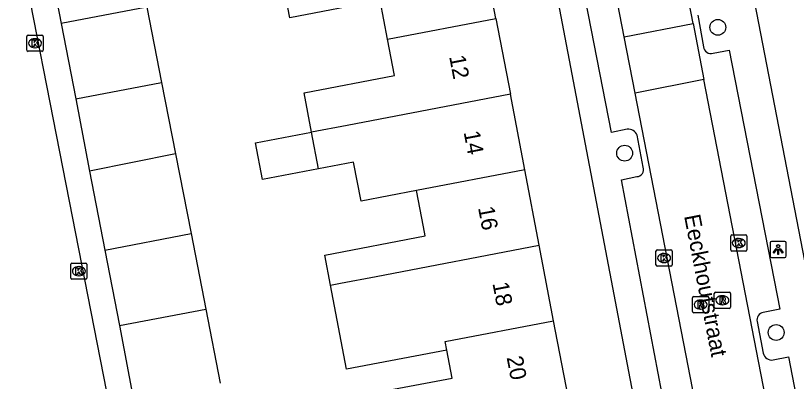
# Model space of a CAD drawing. Extents: x 162172 to 163187, y 382874 to 383684.
# Drawn here: x 163047.65 to 163095.9, y 383347.19 to 383369.78 of the extents above; entities that cross this region are included whole.
import ezdxf

# ---------------------------------------------------------------- set-up
doc = ezdxf.new("R2010")
doc.units = 0
for name, color, linetype in [('IMGEO_Boom', 7, 'Continuous'), ('IMGEO_Kolk', 7, 'Continuous'), ('IMGEO_Lichtpunt', 7, 'Continuous'), ('IMGEO_Openbare_ruimte_label', 7, 'Continuous'), ('IMGEO_Pand', 7, 'Continuous'), ('IMGEO_Pand_nummerreeks', 7, 'Continuous'), ('IMGEO_Rijbaan_lokaal_open', 7, 'Continuous'), ('IMGEO_Rioolput', 7, 'Continuous'), ('IMGEO_Voetpad_open', 7, 'Continuous')]:
    doc.layers.add(name, color=color, linetype=linetype)

msp = doc.modelspace()

# ---------------------------------------------------------------- linework, layer by layer
at = {"layer": 'IMGEO_Boom'}
for centre in [(163091.042, 383369.059), (163085.281, 383361.29), (163094.648, 383350.214)]:
    msp.add_circle(centre, 0.489, dxfattribs=at)
at = {"layer": 'IMGEO_Kolk'}
for p, q in [((163048.351, 383367.651), (163048.351, 383368.503)), ((163048.426, 383368.577), (163049.278, 383368.577)), ((163048.839, 383368.357), (163048.864, 383368.357)), ((163049.352, 383368.503), (163049.352, 383367.651)), ((163049.278, 383367.577), (163048.426, 383367.577)), ((163048.862, 383367.797), (163048.837, 383367.797)), ((163091.838, 383355.312), (163091.838, 383356.164)), ((163091.913, 383356.238), (163092.765, 383356.238)), ((163092.326, 383356.018), (163092.351, 383356.018)), ((163092.839, 383356.164), (163092.839, 383355.312)), ((163087.295, 383355.311), (163088.147, 383355.311)), ((163092.349, 383355.458), (163092.324, 383355.458)), ((163087.22, 383354.385), (163087.22, 383355.237)), ((163087.708, 383355.091), (163087.733, 383355.091)), ((163088.221, 383355.237), (163088.221, 383354.385)), ((163092.765, 383355.238), (163091.913, 383355.238)), ((163051.059, 383353.575), (163051.059, 383354.427)), ((163051.134, 383354.501), (163051.986, 383354.501)), ((163052.06, 383354.427), (163052.06, 383353.575)), ((163087.731, 383354.531), (163087.706, 383354.531)), ((163051.547, 383354.281), (163051.572, 383354.281)), ((163088.147, 383354.311), (163087.295, 383354.311)), ((163051.986, 383353.501), (163051.134, 383353.501)), ((163051.57, 383353.721), (163051.545, 383353.721))]:
    msp.add_line(p, q, dxfattribs=at)
for points in [[(163048.351, 383367.651), (163048.351, 383368.503)], [(163048.426, 383368.577), (163049.278, 383368.577)], [(163049.352, 383368.503), (163049.352, 383367.651)], [(163048.672, 383368.277), (163048.795, 383368.277), (163048.795, 383368.126), (163048.925, 383368.277), (163049.089, 383368.277), (163048.943, 383368.126), (163049.096, 383367.877), (163048.944, 383367.877), (163048.859, 383368.041), (163048.795, 383367.974), (163048.795, 383367.877), (163048.672, 383367.877), (163048.672, 383368.277)], [(163049.278, 383367.577), (163048.426, 383367.577)], [(163091.838, 383355.312), (163091.838, 383356.164)], [(163091.913, 383356.238), (163092.765, 383356.238)], [(163092.159, 383355.938), (163092.282, 383355.938), (163092.282, 383355.787), (163092.412, 383355.938), (163092.576, 383355.938), (163092.43, 383355.787), (163092.583, 383355.538), (163092.431, 383355.538), (163092.346, 383355.702), (163092.282, 383355.635), (163092.282, 383355.538), (163092.159, 383355.538), (163092.159, 383355.938)], [(163092.839, 383356.164), (163092.839, 383355.312)], [(163087.295, 383355.311), (163088.147, 383355.311)], [(163087.22, 383354.385), (163087.22, 383355.237)], [(163087.541, 383355.011), (163087.664, 383355.011), (163087.664, 383354.86), (163087.794, 383355.011), (163087.958, 383355.011), (163087.812, 383354.86), (163087.965, 383354.611), (163087.813, 383354.611), (163087.728, 383354.775), (163087.664, 383354.708), (163087.664, 383354.611), (163087.541, 383354.611), (163087.541, 383355.011)], [(163088.221, 383355.237), (163088.221, 383354.385)], [(163092.765, 383355.238), (163091.913, 383355.238)], [(163051.059, 383353.575), (163051.059, 383354.427)], [(163051.134, 383354.501), (163051.986, 383354.501)], [(163052.06, 383354.427), (163052.06, 383353.575)], [(163051.38, 383354.201), (163051.503, 383354.201), (163051.503, 383354.05), (163051.633, 383354.201), (163051.797, 383354.201), (163051.651, 383354.05), (163051.804, 383353.801), (163051.652, 383353.801), (163051.567, 383353.965), (163051.503, 383353.898), (163051.503, 383353.801), (163051.38, 383353.801), (163051.38, 383354.201)], [(163088.147, 383354.311), (163087.295, 383354.311)], [(163051.986, 383353.501), (163051.134, 383353.501)]]:
    msp.add_lwpolyline(points, dxfattribs=at)
for centre, start, end in [((163048.428, 383368.501), 91.552, 178.448), ((163048.428, 383368.501), 91.552, 178.448), ((163049.276, 383368.501), 1.552, 88.448), ((163049.276, 383368.501), 1.552, 88.448), ((163048.428, 383367.653), 181.552, 268.448), ((163048.428, 383367.653), 181.552, 268.448), ((163049.276, 383367.653), 271.552, 358.448), ((163049.276, 383367.653), 271.552, 358.448), ((163091.915, 383356.162), 91.552, 178.448), ((163091.915, 383356.162), 91.552, 178.448), ((163092.763, 383356.162), 1.552, 88.448), ((163092.763, 383356.162), 1.552, 88.448), ((163087.297, 383355.235), 91.552, 178.448), ((163087.297, 383355.235), 91.552, 178.448), ((163088.145, 383355.235), 1.552, 88.448), ((163088.145, 383355.235), 1.552, 88.448), ((163091.915, 383355.314), 181.552, 268.448), ((163091.915, 383355.314), 181.552, 268.448), ((163092.763, 383355.314), 271.552, 358.448), ((163092.763, 383355.314), 271.552, 358.448), ((163051.136, 383354.425), 91.552, 178.448), ((163051.136, 383354.425), 91.552, 178.448), ((163051.984, 383354.425), 1.552, 88.448), ((163051.984, 383354.425), 1.552, 88.448), ((163087.297, 383354.387), 181.552, 268.448), ((163087.297, 383354.387), 181.552, 268.448), ((163088.145, 383354.387), 271.552, 358.448), ((163088.145, 383354.387), 271.552, 358.448), ((163051.136, 383353.577), 181.552, 268.448), ((163051.136, 383353.577), 181.552, 268.448), ((163051.984, 383353.577), 271.552, 358.448), ((163051.984, 383353.577), 271.552, 358.448)]:
    msp.add_arc(centre, 0.0765, start, end, dxfattribs=at)
for centre, major_axis, ratio, start_param, end_param in [((163048.838, 383368.077), (-0.387, 0.002), 0.722429, 4.712389, 7.853982), ((163048.863, 383368.077), (-0.39, 0.002), 0.717154, 1.570796, 4.712389), ((163092.325, 383355.738), (-0.387, 0.002), 0.722429, 4.712389, 7.853982), ((163092.35, 383355.738), (-0.39, 0.002), 0.717154, 1.570796, 4.712389), ((163087.707, 383354.811), (-0.387, 0.002), 0.722429, 4.712389, 7.853982), ((163087.732, 383354.811), (-0.39, 0.002), 0.717154, 1.570796, 4.712389), ((163051.546, 383354.001), (-0.387, 0.002), 0.722429, 4.712389, 7.853982), ((163051.571, 383354.001), (-0.39, 0.002), 0.717154, 1.570796, 4.712389)]:
    msp.add_ellipse(centre, major_axis=major_axis, ratio=ratio, start_param=start_param, end_param=end_param, dxfattribs=at)
at = {"layer": 'IMGEO_Lichtpunt'}
for p, q in [((163095.174, 383355.84), (163094.366, 383355.84)), ((163095.174, 383355.84), (163094.366, 383355.84)), ((163094.272, 383355.745), (163094.272, 383354.938)), ((163094.272, 383355.745), (163094.272, 383354.938)), ((163095.268, 383354.938), (163095.268, 383355.745)), ((163095.268, 383354.938), (163095.268, 383355.745)), ((163094.366, 383354.844), (163095.174, 383354.844)), ((163094.366, 383354.844), (163095.174, 383354.844))]:
    msp.add_line(p, q, dxfattribs=at)
for points in [[(163094.646, 383355.409), (163094.685, 383355.381), (163094.497, 383355.119), (163094.459, 383355.146), (163094.646, 383355.409)], [(163094.748, 383355.361), (163094.795, 383355.361), (163094.795, 383355.039), (163094.748, 383355.039), (163094.748, 383355.361)], [(163094.858, 383355.381), (163094.896, 383355.408), (163095.083, 383355.146), (163095.044, 383355.118), (163094.858, 383355.381)]]:
    msp.add_lwpolyline(points, dxfattribs=at)
msp.add_circle((163094.771, 383355.543), 0.0994, dxfattribs=at)
for centre, start, end in [((163094.366, 383355.745), 90, 180), ((163094.366, 383355.745), 90, 180), ((163095.174, 383355.745), 0, 90), ((163095.174, 383355.745), 0, 90), ((163094.366, 383354.938), 180, 270), ((163094.366, 383354.938), 180, 270), ((163095.174, 383354.938), 270, 0), ((163095.174, 383354.938), 270, 360)]:
    msp.add_arc(centre, 0.0946, start, end, dxfattribs=at)
at = {"layer": 'IMGEO_Pand'}
for points in [[(163077.329, 383369.601), (163076.438, 383374.268)], [(163049.631, 383373.668), (163050.47, 383369.303)], [(163070.632, 383368.32), (163070.174, 383370.715), (163064.592, 383369.648), (163064.158, 383371.919)], [(163055.759, 383370.314), (163050.47, 383369.303)], [(163055.759, 383370.314), (163056.668, 383365.653)], [(163050.47, 383369.303), (163051.367, 383364.641)], [(163070.632, 383368.32), (163077.329, 383369.601)], [(163077.329, 383369.601), (163078.221, 383364.934)], [(163065.942, 383362.585), (163065.478, 383365.011), (163071.06, 383366.079), (163070.632, 383368.32)], [(163051.367, 383364.641), (163056.668, 383365.653)], [(163056.668, 383365.653), (163057.528, 383361.245)], [(163051.367, 383364.641), (163052.225, 383360.184)], [(163078.221, 383364.934), (163068.136, 383363.005), (163065.942, 383362.585)], [(163079.113, 383360.268), (163078.221, 383364.934)], [(163066.375, 383360.317), (163062.9, 383359.652), (163062.467, 383361.92), (163065.942, 383362.585)], [(163066.375, 383360.317), (163065.942, 383362.585)], [(163057.528, 383361.245), (163052.225, 383360.184)], [(163057.528, 383361.245), (163058.488, 383356.32)], [(163072.415, 383358.986), (163068.999, 383358.332), (163068.539, 383360.731), (163066.375, 383360.317)], [(163052.225, 383360.184), (163053.164, 383355.301)], [(163079.113, 383360.268), (163072.415, 383358.986)], [(163080.004, 383355.601), (163079.113, 383360.268)], [(163067.113, 383353.135), (163066.759, 383354.989), (163072.959, 383356.175), (163072.845, 383356.738), (163072.415, 383358.986)], [(163053.164, 383355.301), (163058.488, 383356.32)], [(163058.488, 383356.32), (163059.397, 383351.659)], [(163067.113, 383353.135), (163067.725, 383353.252), (163069.922, 383353.672), (163080.004, 383355.601)], [(163080.896, 383350.934), (163080.004, 383355.601)], [(163053.164, 383355.301), (163054.061, 383350.638)], [(163074.299, 383349.131), (163068.105, 383347.947), (163067.113, 383353.135)], [(163054.061, 383350.638), (163059.397, 383351.659)], [(163059.397, 383351.659), (163060.291, 383347.078)], [(163054.061, 383350.638), (163054.943, 383346.053)], [(163074.299, 383349.131), (163074.199, 383349.653), (163080.896, 383350.934)], [(163081.788, 383346.267), (163080.896, 383350.934)], [(163067.952, 383343.619), (163067.488, 383346.044), (163074.63, 383347.397), (163074.299, 383349.131)]]:
    msp.add_lwpolyline(points, dxfattribs=at)
at = {"layer": 'IMGEO_Rijbaan_lokaal_open'}
for points in [[(163089.51, 383369.298), (163079.326, 383421.724), (163077.552, 383431.164)], [(163085.258, 383368.481), (163074.659, 383423.001)], [(163085.258, 383368.481), (163089.51, 383369.298)], [(163089.51, 383369.298), (163090.181, 383365.847)], [(163085.937, 383364.986), (163085.258, 383368.481)], [(163090.181, 383365.847), (163085.937, 383364.986)], [(163100.783, 383294.919), (163101.824, 383301.564), (163102.176, 383303.815), (163101.978, 383304.9), (163101.307, 383308.574), (163090.181, 383365.847)], [(163097.611, 383304.936), (163085.937, 383364.986)]]:
    msp.add_lwpolyline(points, dxfattribs=at)
at = {"layer": 'IMGEO_Rioolput'}
for p, q in [((163089.554, 383352.437), (163090.406, 383352.437)), ((163090.824, 383351.778), (163090.824, 383352.63)), ((163090.899, 383352.704), (163091.751, 383352.704)), ((163091.312, 383352.484), (163091.337, 383352.484)), ((163091.825, 383352.63), (163091.825, 383351.778)), ((163089.479, 383351.511), (163089.479, 383352.363)), ((163089.967, 383352.217), (163089.992, 383352.217)), ((163090.48, 383352.363), (163090.48, 383351.511)), ((163089.99, 383351.657), (163089.965, 383351.657)), ((163091.751, 383351.704), (163090.899, 383351.704)), ((163091.335, 383351.924), (163091.31, 383351.924)), ((163090.406, 383351.437), (163089.554, 383351.437))]:
    msp.add_line(p, q, dxfattribs=at)
for points in [[(163089.554, 383352.437), (163090.406, 383352.437)], [(163090.824, 383351.778), (163090.824, 383352.63)], [(163090.899, 383352.704), (163091.751, 383352.704)], [(163091.825, 383352.63), (163091.825, 383351.778)], [(163089.479, 383351.511), (163089.479, 383352.363)], [(163090.068, 383352.135), (163089.816, 383352.137), (163089.816, 383351.737)], [(163089.994, 383352.056), (163089.94, 383352.056), (163089.94, 383351.975)], [(163089.94, 383351.975), (163089.992, 383351.975)], [(163090.48, 383352.363), (163090.48, 383351.511)], [(163091.413, 383352.402), (163091.161, 383352.404), (163091.161, 383352.004)], [(163091.161, 383352.004), (163091.285, 383352.004), (163091.285, 383352.166), (163091.296, 383352.166)], [(163091.339, 383352.323), (163091.285, 383352.323), (163091.285, 383352.242)], [(163091.285, 383352.242), (163091.337, 383352.242)], [(163091.343, 383352.137), (163091.414, 383352.004), (163091.554, 383352.004), (163091.489, 383352.13)], [(163089.816, 383351.737), (163089.94, 383351.737), (163089.94, 383351.899), (163089.951, 383351.899)], [(163089.998, 383351.87), (163090.069, 383351.737), (163090.209, 383351.737), (163090.144, 383351.863)], [(163091.751, 383351.704), (163090.899, 383351.704)], [(163090.406, 383351.437), (163089.554, 383351.437)]]:
    msp.add_lwpolyline(points, dxfattribs=at)
for centre, radius, start, end in [((163089.556, 383352.361), 0.0765, 91.552, 178.448), ((163089.556, 383352.361), 0.0765, 91.552, 178.448), ((163090.404, 383352.361), 0.0765, 1.552, 88.448), ((163090.404, 383352.361), 0.0765, 1.552, 88.448), ((163090.901, 383352.628), 0.0765, 91.552, 178.448), ((163090.901, 383352.628), 0.0765, 91.552, 178.448), ((163091.749, 383352.628), 0.0765, 1.552, 88.448), ((163091.749, 383352.628), 0.0765, 1.552, 88.448), ((163089.976, 383352.164), 0.19, 274.7715, 282.9687), ((163090, 383351.96), 0.0964, 77.0061, 93.1865), ((163090.014, 383352.017), 0.0378, 276.6634, 79.6772), ((163090.067, 383352.025), 0.109, 350.3612, 89.416), ((163090.065, 383352.025), 0.112, 277.5842, 350.9817), ((163091.295, 383352.113), 0.0533, 26.0293, 88.6989), ((163091.321, 383352.431), 0.19, 274.7715, 282.9687), ((163091.345, 383352.227), 0.0964, 77.0061, 93.1865), ((163091.359, 383352.284), 0.0378, 276.6634, 79.6772), ((163091.412, 383352.292), 0.109, 350.3612, 89.416), ((163091.41, 383352.292), 0.112, 277.5842, 350.9817), ((163091.394, 383352.077), 0.108, 29.5134, 73.7905), ((163089.556, 383351.513), 0.0765, 181.552, 268.448), ((163089.556, 383351.513), 0.0765, 181.552, 268.448), ((163089.95, 383351.846), 0.0533, 26.0293, 88.6989), ((163090.049, 383351.81), 0.108, 29.5134, 73.7905), ((163090.404, 383351.513), 0.0765, 271.552, 358.448), ((163090.404, 383351.513), 0.0765, 271.552, 358.448), ((163090.901, 383351.78), 0.0765, 181.552, 268.448), ((163090.901, 383351.78), 0.0765, 181.552, 268.448), ((163091.749, 383351.78), 0.0765, 271.552, 358.448), ((163091.749, 383351.78), 0.0765, 271.552, 358.448)]:
    msp.add_arc(centre, radius, start, end, dxfattribs=at)
for centre, major_axis, ratio, start_param, end_param in [((163091.311, 383352.204), (-0.387, 0.002), 0.722429, 4.712389, 7.853982), ((163091.336, 383352.204), (-0.39, 0.002), 0.717154, 1.570796, 4.712389), ((163089.966, 383351.937), (-0.387, 0.002), 0.722429, 4.712389, 7.853982), ((163089.991, 383351.937), (-0.39, 0.002), 0.717154, 1.570796, 4.712389)]:
    msp.add_ellipse(centre, major_axis=major_axis, ratio=ratio, start_param=start_param, end_param=end_param, dxfattribs=at)
at = {"layer": 'IMGEO_Voetpad_open'}
for points in [[(163104.368, 383313.591), (163082.258, 383427.726)], [(163028.16, 383340.51), (163029.688, 383340.164), (163041.261, 383391.61), (163045.486, 383390.653), (163051.343, 383391.874), (163051.97, 383388.568), (163048.283, 383377.798), (163047.556, 383375.676), (163050.955, 383358.316), (163054.205, 383341.715), (163055.618, 383333.67), (163056.578, 383327.962), (163049.111, 383329.524), (163024.371, 383335.416), (163007.3, 383339.303)], [(163078.591, 383384.225), (163086.289, 383343.808), (163090.147, 383323.554), (163086.269, 383322.815)], [(163085.45, 383362.764), (163084.471, 383362.565), (163081.976, 383375.322), (163082.913, 383375.49)], [(163089.802, 383369.806), (163090.161, 383367.858)], [(163090.751, 383367.459), (163091.747, 383367.647), (163094.872, 383351.645), (163093.844, 383351.453)], [(163086.42, 383360.415), (163086.057, 383362.396)], [(163088.999, 383344.309), (163088.037, 383344.12), (163085.096, 383359.639), (163086.042, 383359.838)], [(163093.464, 383350.886), (163093.846, 383348.945)], [(163094.463, 383348.519), (163095.407, 383348.703), (163102.467, 383312.158), (163104.007, 383303.965), (163104.044, 383303.831), (163104.039, 383303.639), (163103.603, 383301.218), (163102.884, 383296.288)]]:
    msp.add_lwpolyline(points, dxfattribs=at)
for centre, radius, start, end in [((163090.621, 383367.903), 0.463, 185.5816, 286.2797), ((163085.531, 383362.213), 0.557, 19.2005, 98.346), ((163086.019, 383360.266), 0.428, 273.1071, 20.4343), ((163093.947, 383350.973), 0.491, 102.1028, 190.2377), ((163094.372, 383349.047), 0.536, 191.0181, 279.7366)]:
    msp.add_arc(centre, radius, start, end, dxfattribs=at)

# ---------------------------------------------------------------- texts
at = {"layer": 'IMGEO_Openbare_ruimte_label'}
msp.add_text('Eeckhoutstraat', height=1, rotation=281.0067, dxfattribs=at).set_placement((163088.954, 383357.41))
at = {"layer": 'IMGEO_Pand_nummerreeks'}
for s, rotation, p in [('12', 280.8174, (163074.438, 383367.255)), ('14', 280.8174, (163075.331, 383362.585)), ('16', 280.8172, (163076.221, 383357.919)), ('18', 280.8172, (163077.113, 383353.25)), ('20', 280.8172, (163077.988, 383348.673))]:
    msp.add_text(s, height=1, rotation=rotation, dxfattribs=at).set_placement(p)

doc.saveas('drawing.dxf')
